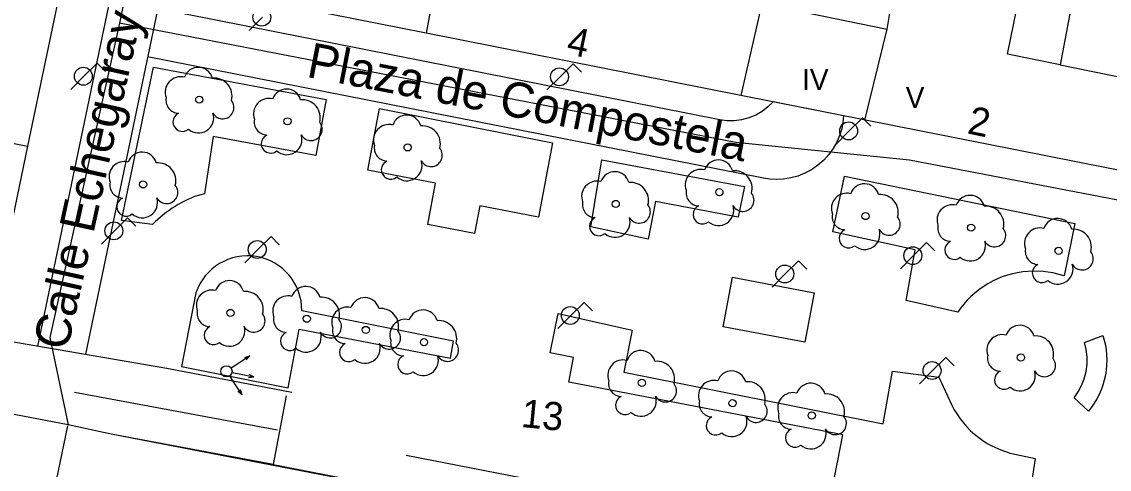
# Model space of a CAD drawing. Extents: x 282771 to 285132, y 4823109 to 4825496.
# Drawn here: x 284500.5 to 284577.9, y 4823385.8 to 4823417.6 of the extents above; entities that cross this region are included whole.
import ezdxf

# ---------------------------------------------------------------- set-up
doc = ezdxf.new("R2010")
doc.units = 0
for name, color, linetype in [('ACERA-BORDILLO', 7, 'Continuous'), ('ACERA-INTERIOR', 7, 'Continuous'), ('ARBOL', 7, 'Continuous'), ('CALLE-EJE', 7, 'Continuous'), ('CALLE-TEXTO', 7, 'Continuous'), ('EDIFICIO', 7, 'Continuous'), ('FAROLA', 7, 'Continuous'), ('INTERIOR-EDIFICIO', 7, 'Continuous'), ('MEDIANERA', 7, 'Continuous'), ('NUM-PORTAL', 7, 'Continuous'), ('NUM-VADO', 7, 'Continuous'), ('SEMAFORO', 7, 'Continuous'), ('SENAL-VIARIA', 7, 'Continuous'), ('TXT-ALTURA-EDIFICIO', 7, 'Continuous'), ('ZONA-VERDE', 7, 'Continuous')]:
    doc.layers.add(name, color=color, linetype=linetype)

msp = doc.modelspace()

# ---------------------------------------------------------------- linework, layer by layer
at = {"layer": 'ACERA-BORDILLO'}
msp.add_lwpolyline([(284495.354, 4823395.633), (284510.848, 4823392.981), (284519.729, 4823391.283)], dxfattribs=at)
at = {"layer": 'ACERA-INTERIOR'}
for points in [[(284517.089, 4823468.732), (284501.63, 4823394.558)], [(284510.588, 4823420.563), (284505.047, 4823393.974)], [(284558.18, 4823411.119), (284553.984, 4823411.948), (284553.626, 4823411.588), (284553.214, 4823411.269), (284552.756, 4823411.002), (284552.263, 4823410.796), (284551.746, 4823410.658), (284551.22, 4823410.59), (284550.699, 4823410.592), (284550.196, 4823410.659), (284512.158, 4823418.193), (284511.805, 4823418.297), (284511.459, 4823418.476), (284511.142, 4823418.731), (284510.879, 4823419.051), (284510.687, 4823419.419), (284510.576, 4823419.81), (284510.547, 4823420.198), (284510.588, 4823420.563)], [(284559.006, 4823410.956), (284558.962, 4823410.497), (284558.87, 4823410.027), (284558.725, 4823409.552), (284558.524, 4823409.081), (284558.267, 4823408.623), (284557.954, 4823408.188), (284557.59, 4823407.787), (284557.179, 4823407.427), (284556.73, 4823407.117), (284556.251, 4823406.862), (284555.754, 4823406.665), (284555.247, 4823406.528), (284554.741, 4823406.449), (284554.245, 4823406.424), (284553.766, 4823406.45), (284553.311, 4823406.52), (284509.462, 4823415.16)]]:
    msp.add_lwpolyline(points, dxfattribs=at)
at = {"layer": 'ARBOL'}
for centre in [(284513.147, 4823412.103), (284519.428, 4823410.559), (284527.975, 4823408.705), (284509.15, 4823406.071), (284550.165, 4823405.513), (284542.789, 4823404.676), (284560.565, 4823403.814), (284568.082, 4823402.99), (284574.312, 4823401.343), (284515.363, 4823396.918), (284520.798, 4823396.507), (284524.999, 4823395.708), (284529.141, 4823394.836), (284571.625, 4823393.746), (284544.649, 4823391.944), (284551.103, 4823390.49), (284556.742, 4823389.618)]:
    msp.add_circle(centre, 0.255, dxfattribs=at)
for centre, radius, start, end in [((284513.077, 4823413.363), 1.038, 15.64228, 161.38435), ((284511.817, 4823412.633), 1.097, 75.4318, 200.55608), ((284514.207, 4823412.363), 1.272, 345.03273, 95.79925), ((284519.358, 4823411.819), 1.038, 15.64228, 161.38435), ((284511.707, 4823412.063), 0.935, 168.59898, 268.13236), ((284514.817, 4823411.533), 0.797, 208.96246, 38.99103), ((284518.098, 4823411.089), 1.097, 75.4318, 200.55608), ((284520.488, 4823410.819), 1.272, 345.03273, 95.79925), ((284511.947, 4823410.513), 0.672, 113.73672, 309.4725), ((284513.087, 4823410.813), 1.086, 228.95447, 17.92796), ((284527.905, 4823409.965), 1.038, 15.64228, 161.38435), ((284517.988, 4823410.519), 0.935, 168.59898, 268.13236), ((284521.098, 4823409.989), 0.797, 208.96246, 38.99103), ((284526.645, 4823409.235), 1.097, 75.4318, 200.55608), ((284529.035, 4823408.965), 1.272, 345.03273, 95.79925), ((284518.228, 4823408.969), 0.672, 113.73672, 309.4725), ((284519.368, 4823409.269), 1.086, 228.95447, 17.92796), ((284526.535, 4823408.665), 0.935, 168.59898, 268.13236), ((284529.645, 4823408.135), 0.797, 208.96246, 38.99103), ((284507.82, 4823406.601), 1.097, 75.4318, 200.55608), ((284509.08, 4823407.331), 1.038, 15.64228, 161.38435), ((284526.775, 4823407.115), 0.672, 113.73672, 309.4725), ((284527.915, 4823407.415), 1.086, 228.95447, 17.92796), ((284550.095, 4823406.773), 1.038, 15.64228, 161.38435), ((284510.21, 4823406.331), 1.272, 345.03273, 95.79925), ((284542.719, 4823405.936), 1.038, 15.64228, 161.38435), ((284548.835, 4823406.043), 1.097, 75.4318, 200.55608), ((284551.225, 4823405.773), 1.272, 345.03273, 95.79925), ((284507.71, 4823406.031), 0.935, 168.59898, 268.13236), ((284541.459, 4823405.206), 1.097, 75.4318, 200.55608), ((284543.849, 4823404.936), 1.272, 345.03273, 95.79925), ((284560.495, 4823405.074), 1.038, 15.64228, 161.38435), ((284510.82, 4823405.501), 0.797, 208.96246, 38.99103), ((284548.725, 4823405.473), 0.935, 168.59898, 268.13236), ((284551.835, 4823404.943), 0.797, 208.96246, 38.99103), ((284559.235, 4823404.344), 1.097, 75.4318, 200.55608), ((284561.625, 4823404.074), 1.272, 345.03273, 95.79925), ((284507.95, 4823404.481), 0.672, 113.73672, 309.4725), ((284509.09, 4823404.781), 1.086, 228.95447, 17.92796), ((284541.349, 4823404.636), 0.935, 168.59898, 268.13236), ((284544.459, 4823404.106), 0.797, 208.96246, 38.99103), ((284550.105, 4823404.223), 1.086, 228.95447, 17.92796), ((284566.752, 4823403.52), 1.097, 75.4318, 200.55608), ((284568.012, 4823404.25), 1.038, 15.64228, 161.38435), ((284548.965, 4823403.923), 0.672, 113.73672, 309.4725), ((284559.125, 4823403.774), 0.935, 168.59898, 268.13236), ((284569.142, 4823403.25), 1.272, 345.03273, 95.79925), ((284541.589, 4823403.086), 0.672, 113.73672, 309.4725), ((284542.729, 4823403.386), 1.086, 228.95447, 17.92796), ((284562.235, 4823403.244), 0.797, 208.96246, 38.99103), ((284566.642, 4823402.95), 0.935, 168.59898, 268.13236), ((284574.242, 4823402.603), 1.038, 15.64228, 161.38435), ((284559.365, 4823402.224), 0.672, 113.73672, 309.4725), ((284560.505, 4823402.524), 1.086, 228.95447, 17.92796), ((284569.752, 4823402.42), 0.797, 208.96246, 38.99103), ((284572.982, 4823401.873), 1.097, 75.4318, 200.55608), ((284575.372, 4823401.603), 1.272, 345.03273, 95.79925), ((284566.882, 4823401.4), 0.672, 113.73672, 309.4725), ((284568.022, 4823401.7), 1.086, 228.95447, 17.92796), ((284572.872, 4823401.303), 0.935, 168.59898, 268.13236), ((284575.982, 4823400.773), 0.797, 208.96246, 38.99103), ((284573.112, 4823399.753), 0.672, 113.73672, 309.4725), ((284574.252, 4823400.053), 1.086, 228.95447, 17.92796), ((284515.293, 4823398.178), 1.038, 15.64228, 161.38435), ((284514.033, 4823397.448), 1.097, 75.4318, 200.55608), ((284516.423, 4823397.178), 1.272, 345.03273, 95.79925), ((284520.728, 4823397.767), 1.038, 15.64228, 161.38435), ((284519.468, 4823397.037), 1.097, 75.4318, 200.55608), ((284521.858, 4823396.767), 1.272, 345.03273, 95.79925), ((284524.929, 4823396.968), 1.038, 15.64228, 161.38435), ((284513.923, 4823396.878), 0.935, 168.59898, 268.13236), ((284517.033, 4823396.348), 0.797, 208.96246, 38.99103), ((284523.669, 4823396.238), 1.097, 75.4318, 200.55608), ((284526.059, 4823395.968), 1.272, 345.03273, 95.79925), ((284529.071, 4823396.096), 1.038, 15.64228, 161.38435), ((284519.358, 4823396.467), 0.935, 168.59898, 268.13236), ((284522.468, 4823395.937), 0.797, 208.96246, 38.99103), ((284527.811, 4823395.366), 1.097, 75.4318, 200.55608), ((284530.201, 4823395.096), 1.272, 345.03273, 95.79925), ((284571.555, 4823395.006), 1.038, 15.64228, 161.38435), ((284514.163, 4823395.328), 0.672, 113.73672, 309.4725), ((284515.303, 4823395.628), 1.086, 228.95447, 17.92796), ((284519.598, 4823394.917), 0.672, 113.73672, 309.4725), ((284520.738, 4823395.217), 1.086, 228.95447, 17.92796), ((284523.559, 4823395.668), 0.935, 168.59898, 268.13236), ((284526.669, 4823395.138), 0.797, 208.96246, 38.99103), ((284570.295, 4823394.276), 1.097, 75.4318, 200.55608), ((284572.685, 4823394.006), 1.272, 345.03273, 95.79925), ((284523.799, 4823394.118), 0.672, 113.73672, 309.4725), ((284524.939, 4823394.418), 1.086, 228.95447, 17.92796), ((284527.701, 4823394.796), 0.935, 168.59898, 268.13236), ((284530.811, 4823394.266), 0.797, 208.96246, 38.99103), ((284527.941, 4823393.246), 0.672, 113.73672, 309.4725), ((284529.081, 4823393.546), 1.086, 228.95447, 17.92796), ((284544.579, 4823393.204), 1.038, 15.64228, 161.38435), ((284570.185, 4823393.706), 0.935, 168.59898, 268.13236), ((284543.319, 4823392.474), 1.097, 75.4318, 200.55608), ((284545.709, 4823392.204), 1.272, 345.03273, 95.79925), ((284573.295, 4823393.176), 0.797, 208.96246, 38.99103), ((284551.033, 4823391.75), 1.038, 15.64228, 161.38435), ((284570.425, 4823392.156), 0.672, 113.73672, 309.4725), ((284571.565, 4823392.456), 1.086, 228.95447, 17.92796), ((284543.209, 4823391.904), 0.935, 168.59898, 268.13236), ((284546.319, 4823391.374), 0.797, 208.96246, 38.99103), ((284549.773, 4823391.02), 1.097, 75.4318, 200.55608), ((284552.163, 4823390.75), 1.272, 345.03273, 95.79925), ((284556.672, 4823390.878), 1.038, 15.64228, 161.38435), ((284543.449, 4823390.354), 0.672, 113.73672, 309.4725), ((284544.589, 4823390.654), 1.086, 228.95447, 17.92796), ((284549.663, 4823390.45), 0.935, 168.59898, 268.13236), ((284555.412, 4823390.148), 1.097, 75.4318, 200.55608), ((284557.802, 4823389.878), 1.272, 345.03273, 95.79925), ((284552.773, 4823389.92), 0.797, 208.96246, 38.99103), ((284549.903, 4823388.9), 0.672, 113.73672, 309.4725), ((284551.043, 4823389.2), 1.086, 228.95447, 17.92796), ((284555.302, 4823389.578), 0.935, 168.59898, 268.13236), ((284558.412, 4823389.048), 0.797, 208.96246, 38.99103), ((284555.542, 4823388.028), 0.672, 113.73672, 309.4725), ((284556.682, 4823388.328), 1.086, 228.95447, 17.92796)]:
    msp.add_arc(centre, radius, start, end, dxfattribs=at)
at = {"layer": 'CALLE-EJE'}
for points in [[(284518.393, 4823470.673), (284507.479, 4823417.553)], [(284507.479, 4823417.553), (284502.516, 4823395.165), (284503.803, 4823388.943)], [(284587.929, 4823403.138), (284563.688, 4823407.791), (284551.345, 4823409.054), (284507.479, 4823417.553)], [(284503.803, 4823388.943), (284424.716, 4823404.07), (284416.015, 4823404.731)], [(284477.789, 4823261.902), (284484.435, 4823295.562), (284503.789, 4823388.875)], [(284582.355, 4823373.687), (284506.882, 4823388.277), (284503.803, 4823388.943)]]:
    msp.add_lwpolyline(points, dxfattribs=at)
at = {"layer": 'EDIFICIO'}
for points in [[(284498.635, 4823489.26), (284505.014, 4823481.12), (284513.564, 4823470.22), (284513.674, 4823469.97), (284513.454, 4823468.94), (284508.014, 4823442.811), (284506.064, 4823433.451), (284503.614, 4823421.731), (284500.915, 4823408.781), (284499.415, 4823401.551)], [(284588.664, 4823437.731), (284583.474, 4823412.741), (284582.154, 4823406.381), (284551.694, 4823412.401), (284529.304, 4823416.831), (284515.344, 4823419.601)], [(284553.194, 4823418.951), (284562.104, 4823417.121), (284562.804, 4823421.271)]]:
    msp.add_lwpolyline(points, dxfattribs=at)
at = {"layer": 'FAROLA'}
for p, q in [((284517.636, 4823417.973), (284516.706, 4823417.033)), ((284505.877, 4823414.699), (284504.937, 4823413.769)), ((284506.467, 4823414.109), (284505.877, 4823414.699)), ((284539.762, 4823414.66), (284538.822, 4823413.73)), ((284540.352, 4823414.07), (284539.762, 4823414.66)), ((284504.937, 4823413.769), (284504.007, 4823412.83)), ((284538.822, 4823413.73), (284537.892, 4823412.79)), ((284560.345, 4823410.807), (284559.405, 4823409.877)), ((284560.935, 4823410.217), (284560.345, 4823410.807)), ((284559.405, 4823409.877), (284558.475, 4823408.937)), ((284508.046, 4823403.69), (284507.106, 4823402.76)), ((284508.636, 4823403.1), (284508.046, 4823403.69)), ((284507.106, 4823402.76), (284506.176, 4823401.82)), ((284518.252, 4823402.363), (284517.312, 4823401.433)), ((284518.842, 4823401.773), (284518.252, 4823402.363)), ((284564.916, 4823401.926), (284563.976, 4823400.996)), ((284565.506, 4823401.336), (284564.916, 4823401.926)), ((284517.312, 4823401.433), (284516.382, 4823400.493)), ((284563.976, 4823400.996), (284563.046, 4823400.056)), ((284555.799, 4823400.62), (284554.859, 4823399.69)), ((284556.389, 4823400.03), (284555.799, 4823400.62)), ((284554.859, 4823399.69), (284553.929, 4823398.75)), ((284540.536, 4823397.668), (284539.596, 4823396.738)), ((284541.126, 4823397.078), (284540.536, 4823397.668)), ((284539.596, 4823396.738), (284538.666, 4823395.798)), ((284566.284, 4823393.747), (284565.344, 4823392.817)), ((284566.874, 4823393.157), (284566.284, 4823393.747)), ((284565.344, 4823392.817), (284564.414, 4823391.877))]:
    msp.add_line(p, q, dxfattribs=at)
for centre in [(284517.596, 4823417.973), (284504.897, 4823413.769), (284538.782, 4823413.73), (284559.365, 4823409.877), (284507.066, 4823402.76), (284517.272, 4823401.433), (284563.936, 4823400.996), (284554.819, 4823399.69), (284539.556, 4823396.738), (284565.304, 4823392.817)]:
    msp.add_circle(centre, 0.637, dxfattribs=at)
at = {"layer": 'INTERIOR-EDIFICIO'}
for points in [[(284452.495, 4823453.401), (284443.315, 4823446.131), (284442.415, 4823442.481), (284444.345, 4823442.121), (284440.685, 4823423.291), (284440.125, 4823420.661), (284442.965, 4823420.161), (284445.455, 4823419.741), (284448.845, 4823419.161), (284455.405, 4823417.851), (284464.005, 4823416.141), (284481.455, 4823412.651), (284500.915, 4823408.781)], [(284576.114, 4823423.501), (284574.424, 4823414.591), (284570.664, 4823415.351), (284571.554, 4823419.651)]]:
    msp.add_lwpolyline(points, dxfattribs=at)
at = {"layer": 'MEDIANERA'}
for points in [[(284530.074, 4823421.111), (284529.304, 4823416.831)], [(284553.194, 4823418.951), (284551.694, 4823412.401)], [(284560.514, 4823410.651), (284562.104, 4823417.121)], [(284574.424, 4823414.591), (284583.474, 4823412.741)]]:
    msp.add_lwpolyline(points, dxfattribs=at)
at = {"layer": 'SEMAFORO'}
for p, q in [((284516.755, 4823393.861), (284515.752, 4823393.202)), ((284516.383, 4823393.736), (284516.755, 4823393.861)), ((284516.755, 4823393.861), (284516.492, 4823393.569)), ((284515.752, 4823393.202), (284515.418, 4823392.983)), ((284515.303, 4823392.429), (284515.522, 4823392.094)), ((284515.471, 4823392.683), (284515.859, 4823392.602)), ((284515.859, 4823392.602), (284517.036, 4823392.358)), ((284516.639, 4823392.325), (284517.036, 4823392.358)), ((284516.685, 4823392.547), (284517.036, 4823392.358)), ((284515.522, 4823392.094), (284516.181, 4823391.091)), ((284516.056, 4823391.464), (284516.181, 4823391.091)), ((284515.889, 4823391.354), (284516.181, 4823391.091))]:
    msp.add_line(p, q, dxfattribs=at)
msp.add_circle((284515.083, 4823392.763), 0.4, dxfattribs=at)
at = {"layer": 'SENAL-VIARIA'}
for points in [[(284518.709, 4823388.575), (284504.26, 4823391.258)], [(284519.327, 4823391.023), (284518.411, 4823386.131), (284565.26, 4823376.992), (284564.269, 4823372.193)], [(284518.411, 4823386.131), (284506.882, 4823388.277)], [(284527.879, 4823386.799), (284570.369, 4823378.504)]]:
    msp.add_lwpolyline(points, dxfattribs=at)
at = {"layer": 'ZONA-VERDE'}
for p, q in [((284507.621, 4823403.498), (284509.893, 4823414.415)), ((284509.893, 4823414.415), (284522.167, 4823412.12)), ((284522.167, 4823412.12), (284521.452, 4823408.126)), ((284525.14, 4823407.081), (284525.969, 4823411.469)), ((284525.969, 4823411.469), (284538.283, 4823409.03)), ((284514.124, 4823409.476), (284513.528, 4823405.405)), ((284521.452, 4823408.126), (284514.124, 4823409.476)), ((284538.283, 4823409.03), (284537.282, 4823403.741)), ((284541.014, 4823403.056), (284541.789, 4823407.825)), ((284541.789, 4823407.825), (284551.948, 4823405.918)), ((284529.971, 4823406.157), (284525.14, 4823407.081)), ((284529.408, 4823403.21), (284529.971, 4823406.157)), ((284558.229, 4823402.694), (284559.08, 4823406.646)), ((284559.08, 4823406.646), (284575.463, 4823403.296)), ((284513.528, 4823405.405), (284512.803, 4823405.197)), ((284551.948, 4823405.918), (284551.506, 4823403.735)), ((284511.643, 4823404.638), (284511.423, 4823404.505)), ((284511.868, 4823404.764), (284511.643, 4823404.638)), ((284512.097, 4823404.883), (284511.868, 4823404.764)), ((284512.329, 4823404.995), (284512.097, 4823404.883)), ((284512.564, 4823405.099), (284512.329, 4823404.995)), ((284512.803, 4823405.197), (284512.564, 4823405.099)), ((284545.613, 4823404.861), (284545.097, 4823402.16)), ((284551.506, 4823403.735), (284545.613, 4823404.861)), ((284510.584, 4823403.906), (284510.387, 4823403.741)), ((284510.787, 4823404.066), (284510.584, 4823403.906)), ((284510.994, 4823404.218), (284510.787, 4823404.066)), ((284511.206, 4823404.365), (284510.994, 4823404.218)), ((284511.423, 4823404.505), (284511.206, 4823404.365)), ((284533.123, 4823404.536), (284532.747, 4823402.572)), ((284537.282, 4823403.741), (284533.123, 4823404.536)), ((284509.826, 4823403.209), (284507.621, 4823403.498)), ((284507.621, 4823403.498), (284507.621, 4823403.498)), ((284510.008, 4823403.392), (284509.826, 4823403.209)), ((284510.194, 4823403.569), (284510.008, 4823403.392)), ((284510.387, 4823403.741), (284510.194, 4823403.569)), ((284532.747, 4823402.572), (284529.408, 4823403.21)), ((284545.097, 4823402.16), (284541.014, 4823403.056)), ((284575.463, 4823403.296), (284574.716, 4823399.557)), ((284564.092, 4823401.4), (284558.229, 4823402.694)), ((284563.466, 4823397.794), (284564.092, 4823401.4)), ((284550.435, 4823395.934), (284551.111, 4823399.47)), ((284551.111, 4823399.47), (284556.922, 4823398.359)), ((284569.607, 4823399.172), (284569.272, 4823398.989)), ((284569.951, 4823399.336), (284569.607, 4823399.172)), ((284570.304, 4823399.479), (284569.951, 4823399.336)), ((284570.663, 4823399.601), (284570.304, 4823399.479)), ((284571.027, 4823399.701), (284570.663, 4823399.601)), ((284571.393, 4823399.781), (284571.027, 4823399.701)), ((284571.76, 4823399.839), (284571.393, 4823399.781)), ((284572.127, 4823399.876), (284571.76, 4823399.839)), ((284572.491, 4823399.892), (284572.127, 4823399.876)), ((284573.204, 4823399.865), (284572.491, 4823399.892)), ((284573.889, 4823399.766), (284573.204, 4823399.865)), ((284574.716, 4823399.557), (284573.889, 4823399.766)), ((284556.922, 4823398.359), (284556.248, 4823394.84)), ((284568.64, 4823398.568), (284568.345, 4823398.333)), ((284568.949, 4823398.787), (284568.64, 4823398.568)), ((284569.272, 4823398.989), (284568.949, 4823398.787)), ((284567.136, 4823396.966), (284563.466, 4823397.794)), ((284567.803, 4823397.819), (284567.558, 4823397.544)), ((284568.066, 4823398.083), (284567.803, 4823397.819)), ((284568.345, 4823398.333), (284568.066, 4823398.083)), ((284538.11, 4823394.081), (284538.689, 4823396.867)), ((284538.689, 4823396.867), (284543.966, 4823395.697)), ((284567.332, 4823397.259), (284567.136, 4823396.966)), ((284567.558, 4823397.544), (284567.332, 4823397.259)), ((284543.966, 4823395.697), (284543.363, 4823392.699)), ((284556.248, 4823394.84), (284550.435, 4823395.934)), ((284576.157, 4823394.803), (284577.467, 4823395.302)), ((284577.467, 4823395.302), (284577.563, 4823394.971)), ((284576.274, 4823394.311), (284576.157, 4823394.803)), ((284577.563, 4823394.971), (284577.639, 4823394.631)), ((284577.639, 4823394.631), (284577.695, 4823394.283)), ((284539.773, 4823393.75), (284538.11, 4823394.081)), ((284539.452, 4823391.979), (284539.773, 4823393.75)), ((284576.334, 4823393.798), (284576.274, 4823394.311)), ((284576.332, 4823393.274), (284576.334, 4823393.798)), ((284577.695, 4823394.283), (284577.729, 4823393.928)), ((284577.729, 4823393.928), (284577.741, 4823393.569)), ((284576.265, 4823392.749), (284576.332, 4823393.274)), ((284577.73, 4823393.207), (284577.697, 4823392.846)), ((284577.741, 4823393.569), (284577.73, 4823393.207)), ((284543.363, 4823392.699), (284561.821, 4823389.017)), ((284561.821, 4823389.017), (284562.477, 4823392.773)), ((284562.477, 4823392.773), (284565.789, 4823392.337)), ((284565.789, 4823392.337), (284566.703, 4823390.363)), ((284575.943, 4823391.749), (284576.134, 4823392.237)), ((284576.134, 4823392.237), (284576.265, 4823392.749)), ((284577.64, 4823392.486), (284577.56, 4823392.132)), ((284577.697, 4823392.846), (284577.64, 4823392.486)), ((284558.605, 4823388.314), (284539.452, 4823391.979)), ((284575.697, 4823391.294), (284575.943, 4823391.749)), ((284577.335, 4823391.443), (284577.191, 4823391.114)), ((284577.458, 4823391.783), (284577.335, 4823391.443)), ((284577.56, 4823392.132), (284577.458, 4823391.783)), ((284575.407, 4823390.881), (284575.697, 4823391.294)), ((284576.441, 4823389.933), (284575.407, 4823390.881)), ((284577.028, 4823390.797), (284576.848, 4823390.494)), ((284577.191, 4823391.114), (284577.028, 4823390.797)), ((284566.703, 4823390.363), (284566.882, 4823390.028)), ((284566.882, 4823390.028), (284567.08, 4823389.704)), ((284576.651, 4823390.205), (284576.441, 4823389.933)), ((284576.848, 4823390.494), (284576.651, 4823390.205)), ((284567.08, 4823389.704), (284567.297, 4823389.39)), ((284567.297, 4823389.39), (284567.532, 4823389.09)), ((284567.532, 4823389.09), (284567.784, 4823388.804)), ((284558.952, 4823388.248), (284558.605, 4823388.314)), ((284567.784, 4823388.804), (284568.05, 4823388.535)), ((284568.05, 4823388.535), (284568.331, 4823388.282)), ((284558.181, 4823384.219), (284558.952, 4823388.248)), ((284568.331, 4823388.282), (284568.623, 4823388.047)), ((284568.623, 4823388.047), (284568.926, 4823387.831)), ((284568.926, 4823387.831), (284569.237, 4823387.634)), ((284569.237, 4823387.634), (284569.555, 4823387.457)), ((284569.555, 4823387.457), (284570.205, 4823387.162)), ((284570.205, 4823387.162), (284570.862, 4823386.944)), ((284570.862, 4823386.944), (284572.643, 4823386.553)), ((284572.643, 4823386.553), (284571.903, 4823381.538))]:
    msp.add_line(p, q, dxfattribs=at)
for points in [[(284512.912, 4823398.341), (284511.873, 4823393.112), (284519.483, 4823391.596), (284520.255, 4823395.762)], [(284520.255, 4823395.762), (284531.021, 4823393.691), (284531.242, 4823394.901), (284520.443, 4823397.072)]]:
    msp.add_lwpolyline(points, dxfattribs=at)
msp.add_arc((284516.578, 4823397.118), 3.865, 359.30974, 161.55563, dxfattribs=at)

# ---------------------------------------------------------------- texts
at = {"layer": 'CALLE-TEXTO'}
for s, rotation, p in [('Calle Echegaray', 77.49989, (284503.752, 4823394.167)), ('Plaza de Compostela', 349.03538, (284520.707, 4823413.736))]:
    msp.add_text(s, height=2.5, rotation=rotation, dxfattribs=at).set_placement(p)
at = {"layer": 'NUM-PORTAL'}
for s, p in [('4', (284539.213, 4823415.371)), ('2', (284567.742, 4823409.711))]:
    msp.add_text(s, height=2, rotation=348.26004, dxfattribs=at).set_placement(p)
at = {"layer": 'NUM-VADO'}
msp.add_text('13', height=2, rotation=354.44707, dxfattribs=at).set_placement((284536.005, 4823388.803))
at = {"layer": 'TXT-ALTURA-EDIFICIO'}
for s, p in [('IV', (284556.045, 4823412.791)), ('V', (284563.425, 4823411.511))]:
    msp.add_text(s, height=1.5, rotation=0.00004, dxfattribs=at).set_placement(p)

doc.saveas('drawing.dxf')
